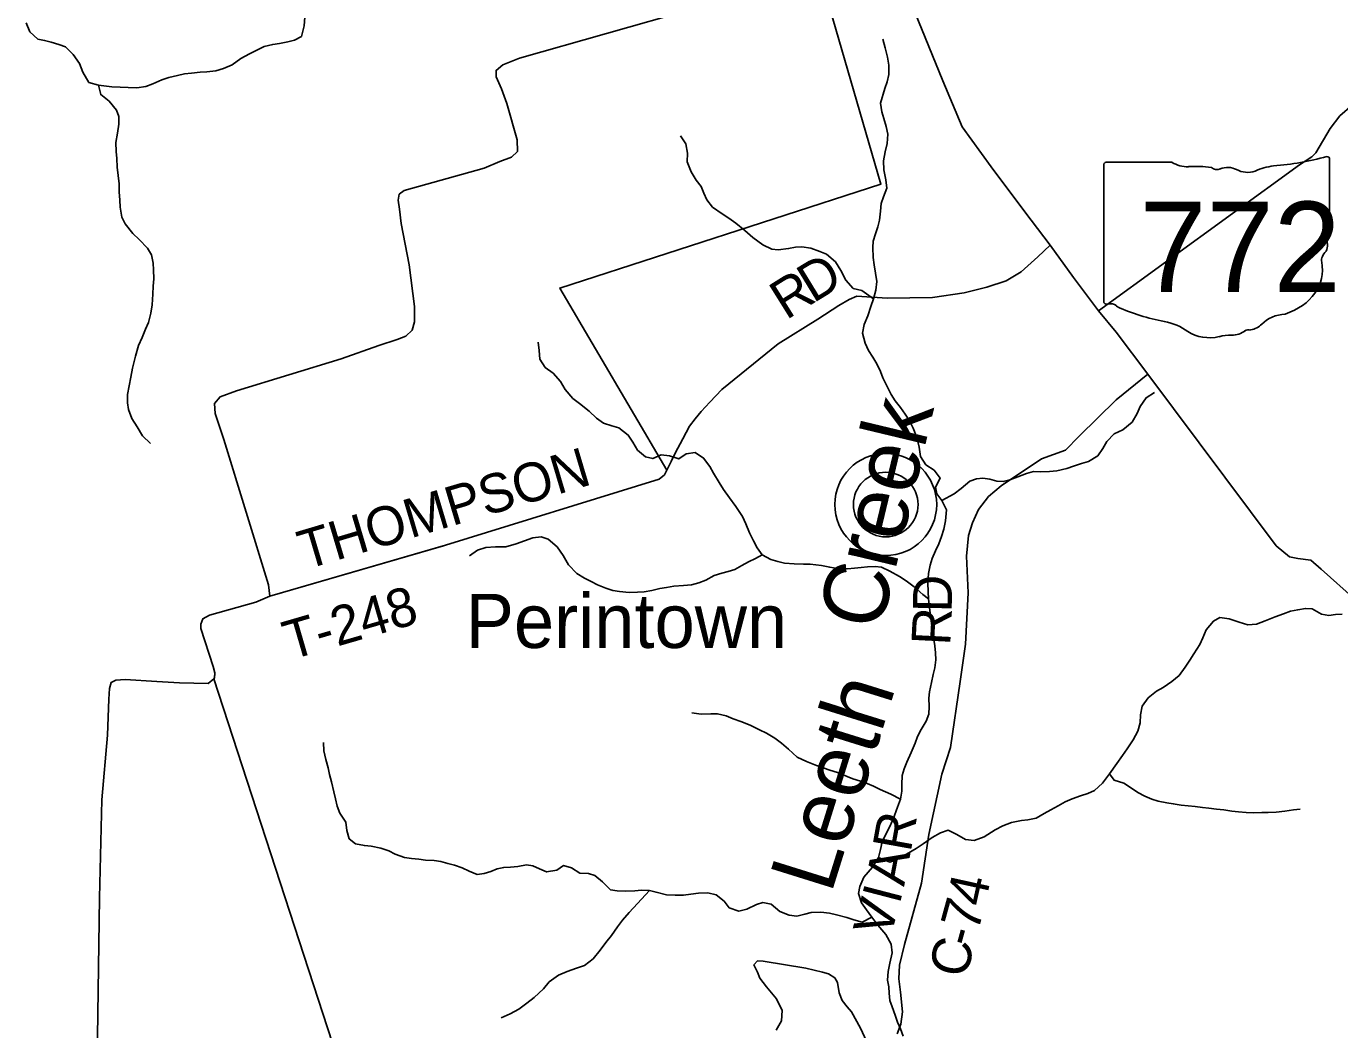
# Model space of a CAD drawing. Extents: x 1578669 to 1989827, y 208020 to 553079.
# Drawn here: x 1777507 to 1787639, y 411216 to 418953 of the extents above; entities that cross this region are included whole.
import ezdxf

# ---------------------------------------------------------------- set-up
doc = ezdxf.new("R2010")
doc.units = 0
for name, color, linetype in [('GM_X_County_Road', 7, 'Continuous'), ('GM_X_County_Road_Text', 7, 'Continuous'), ('GM_X_Minor_River', 7, 'Continuous'), ('GM_X_Minor_River_Text', 7, 'Continuous'), ('GM_X_State_Location', 7, 'Continuous'), ('GM_X_State_Route', 7, 'Continuous'), ('GM_X_State_Shield', 7, 'Continuous'), ('GM_X_Township', 7, 'Continuous'), ('GM_X_Township_Road', 7, 'Continuous'), ('GM_X_Township_Road_Text', 7, 'Continuous'), ('GM_X_Unincorporated', 7, 'Continuous'), ('GM_X_Unincorporated_Location', 7, 'Continuous'), ('GM_X_Unincorporated_Text', 7, 'Continuous')]:
    doc.layers.add(name, color=color, linetype=linetype)

msp = doc.modelspace()

# ---------------------------------------------------------------- linework, layer by layer
at = {"layer": 'GM_X_County_Road'}
for points in [[(1779386, 414559), (1779376, 414646), (1779032, 415766), (1778965, 415966), (1778958, 416044), (1779002, 416096), (1779128, 416141), (1779935, 416389), (1780226, 416492), (1780368, 416538), (1780434, 416564), (1780485, 416609), (1780501, 416675), (1780503, 416791), (1780460, 417114), (1780398, 417432), (1780387, 417542), (1780376, 417613), (1780384, 417657), (1780422, 417686), (1781039, 417858), (1781160, 417910), (1781250, 417943), (1781296, 417987), (1781293, 418077), (1781214, 418357), (1781174, 418471), (1781133, 418564), (1781131, 418612), (1781184, 418656), (1781312, 418706), (1782654, 419088)], [(1787760, 414529), (1787495, 414766), (1787416, 414837), (1787315, 414849), (1787251, 414863), (1787148, 414947), (1786158, 416269), (1785914, 416594), (1785779, 416758)], [(1784226, 411183), (1784253, 411259), (1784266, 411353), (1784251, 411504), (1784238, 411608), (1784244, 411714), (1784281, 411872), (1784414, 412346), (1784470, 412722), (1784571, 413186), (1784637, 413391), (1784712, 413900), (1784752, 414188), (1784774, 414584), (1784759, 414867), (1784775, 415027), (1784806, 415125), (1784853, 415227), (1784930, 415326), (1785028, 415409), (1785338, 415618), (1785523, 415685), (1785630, 415792), (1785914, 416073), (1786158, 416269)], [(1778961, 413962), (1778961, 413967), (1778950, 414016), (1778853, 414309), (1778853, 414343), (1778870, 414384), (1778920, 414413), (1779277, 414513), (1779386, 414559)], [(1778054, 410980), (1778071, 412232), (1778089, 412988), (1778134, 413488), (1778144, 413765), (1778150, 413846), (1778162, 413893), (1778198, 413912), (1778271, 413916), (1778514, 413900), (1778689, 413891), (1778911, 413884), (1778955, 413920), (1778960, 413929), (1778961, 413962)]]:
    msp.add_lwpolyline(points, dxfattribs=at)
at = {"layer": 'GM_X_Minor_River'}
for points in [[(1779229, 418741), (1779341, 418797), (1779409, 418813), (1779460, 418821), (1779526, 418833), (1779576, 418845), (1779630, 418875), (1779652, 418956), (1779656, 419022), (1779658, 419080), (1779646, 419148), (1779632, 419217), (1779620, 419275), (1779622, 419331), (1779638, 419391), (1779678, 419449), (1779746, 419510), (1779814, 419572), (1779852, 419634), (1779875, 419704)], [(1777507, 418978), (1777535, 418910), (1777597, 418853), (1777649, 418843), (1777699, 418831), (1777759, 418811), (1777809, 418793), (1777869, 418735), (1777919, 418665), (1777943, 418598), (1777991, 418520), (1778064, 418498), (1778168, 418486), (1778232, 418482), (1778292, 418480), (1778360, 418478), (1778430, 418488), (1778484, 418510), (1778554, 418540), (1778608, 418558), (1778674, 418574), (1778728, 418586), (1778781, 418592), (1778849, 418598), (1778899, 418602), (1778969, 418610), (1779029, 418626), (1779095, 418655), (1779161, 418703), (1779229, 418741)], [(1784116, 418853), (1784132, 418786), (1784150, 418714), (1784160, 418654), (1784160, 418582), (1784149, 418523), (1784129, 418473), (1784097, 418361), (1784107, 418293), (1784123, 418242), (1784141, 418180), (1784153, 418120), (1784149, 418050), (1784133, 417985), (1784119, 417915), (1784123, 417845), (1784139, 417769), (1784145, 417704), (1784121, 417638), (1784103, 417586), (1784097, 417528), (1784089, 417457), (1784077, 417405), (1784059, 417353), (1784041, 417297), (1784037, 417247), (1784039, 417170), (1784047, 417112), (1784057, 417048), (1784069, 416984), (1784062, 416919), (1784042, 416851), (1784022, 416791), (1783998, 416721), (1783972, 416652), (1783958, 416586), (1783978, 416508), (1784004, 416454), (1784038, 416402), (1784068, 416351), (1784098, 416291), (1784114, 416241), (1784150, 416169), (1784178, 416114), (1784210, 416064), (1784250, 416014), (1784286, 415962), (1784320, 415910), (1784350, 415855), (1784378, 415783), (1784396, 415707), (1784406, 415635), (1784446, 415572), (1784510, 415530), (1784558, 415468), (1784522, 415398), (1784530, 415348), (1784570, 415295), (1784606, 415225), (1784598, 415139), (1784584, 415075), (1784568, 415018), (1784546, 414962), (1784522, 414908), (1784496, 414848), (1784480, 414798), (1784468, 414733), (1784462, 414661), (1784464, 414593), (1784466, 414539), (1784474, 414470), (1784482, 414408), (1784498, 414292), (1784508, 414225), (1784516, 414175), (1784522, 414121), (1784524, 414067), (1784515, 414005), (1784503, 413954), (1784489, 413892), (1784475, 413822), (1784469, 413772), (1784473, 413709), (1784469, 413649), (1784449, 413595), (1784411, 413531), (1784383, 413477), (1784363, 413426), (1784333, 413354), (1784299, 413278), (1784279, 413226), (1784265, 413176), (1784261, 413107), (1784261, 413055), (1784251, 412993), (1784229, 412931), (1784194, 412840), (1784160, 412766), (1784134, 412714), (1784110, 412664), (1784096, 412605)], [(1778064, 418498), (1778082, 418426), (1778146, 418376), (1778204, 418307), (1778220, 418257), (1778222, 418199), (1778212, 418129), (1778199, 418056), (1778201, 417986), (1778205, 417932), (1778209, 417866), (1778215, 417802), (1778223, 417737), (1778225, 417677), (1778229, 417611), (1778231, 417557), (1778245, 417482), (1778269, 417430), (1778329, 417356), (1778379, 417308), (1778443, 417241), (1778473, 417191), (1778487, 417127), (1778489, 417075), (1778491, 417005), (1778487, 416950), (1778483, 416888), (1778479, 416804), (1778469, 416740), (1778451, 416669), (1778427, 416617), (1778401, 416553), (1778373, 416491), (1778349, 416408), (1778327, 416316), (1778313, 416246), (1778289, 416113), (1778287, 416049), (1778296, 415997), (1778322, 415929), (1778363, 415864), (1778403, 415796), (1778465, 415736)], [(1784042, 416851), (1783954, 416915), (1783886, 416932), (1783830, 416994), (1783792, 417070), (1783750, 417136), (1783680, 417195), (1783630, 417217), (1783560, 417241), (1783490, 417251), (1783440, 417249), (1783388, 417239), (1783308, 417229), (1783258, 417235), (1783190, 417267), (1783113, 417325), (1783049, 417377), (1782981, 417434), (1782927, 417474), (1782875, 417506), (1782801, 417558), (1782757, 417614), (1782735, 417666), (1782713, 417717), (1782675, 417767), (1782637, 417831), (1782605, 417907), (1782609, 417974), (1782595, 418046), (1782553, 418108)], [(1784466, 414539), (1784422, 414571), (1784356, 414631), (1784294, 414677), (1784244, 414711), (1784169, 414751), (1784105, 414782), (1784055, 414788), (1783997, 414784), (1783947, 414780), (1783897, 414774), (1783841, 414770), (1783763, 414772), (1783705, 414782), (1783641, 414794), (1783553, 414804), (1783503, 414804), (1783431, 414808), (1783356, 414814), (1783304, 414826), (1783252, 414842), (1783184, 414876), (1783146, 414930), (1783116, 414986), (1783086, 415047), (1783058, 415115), (1783032, 415173), (1782982, 415249), (1782932, 415316), (1782886, 415382), (1782852, 415436), (1782808, 415508), (1782780, 415559), (1782732, 415623), (1782668, 415665), (1782598, 415655), (1782540, 415617), (1782470, 415641), (1782404, 415647), (1782340, 415619), (1782283, 415633), (1782223, 415685), (1782187, 415745), (1782151, 415800), (1782079, 415856), (1782025, 415872), (1781959, 415892), (1781907, 415930), (1781849, 415984), (1781775, 416045), (1781723, 416083), (1781663, 416153), (1781629, 416213), (1781571, 416277), (1781511, 416322), (1781469, 416386), (1781463, 416454), (1781457, 416518)], [(1784570, 415295), (1784666, 415348), (1784719, 415388), (1784787, 415446), (1784837, 415464), (1784887, 415468), (1784939, 415460), (1784993, 415446), (1785043, 415442), (1785095, 415456), (1785155, 415478), (1785223, 415504), (1785277, 415520), (1785329, 415518), (1785401, 415520), (1785458, 415526), (1785534, 415544), (1785586, 415560), (1785648, 415582), (1785700, 415598), (1785772, 415640), (1785812, 415697), (1785842, 415751), (1785898, 415811), (1785966, 415841), (1786037, 415901), (1786077, 415968), (1786101, 416022), (1786145, 416088), (1786211, 416128)], [(1783184, 414876), (1783132, 414848), (1783078, 414822), (1783026, 414796), (1782972, 414764), (1782922, 414748), (1782872, 414736), (1782814, 414717), (1782750, 414683), (1782695, 414661), (1782639, 414645), (1782577, 414641), (1782503, 414635), (1782445, 414625), (1782395, 414617), (1782333, 414603), (1782273, 414593), (1782221, 414589), (1782157, 414587), (1782083, 414595), (1782031, 414601), (1781977, 414619), (1781914, 414647), (1781864, 414671), (1781814, 414698), (1781754, 414734), (1781690, 414800), (1781648, 414872), (1781602, 414938), (1781534, 414999), (1781480, 415015), (1781414, 415009), (1781286, 414961), (1781206, 414939), (1781126, 414939), (1781053, 414935), (1780989, 414914), (1780925, 414870)], [(1784082, 412543), (1784170, 412507), (1784224, 412529), (1784298, 412569), (1784373, 412613), (1784425, 412648), (1784495, 412698), (1784559, 412734), (1784619, 412754), (1784685, 412722), (1784753, 412682), (1784819, 412674), (1784897, 412704), (1784981, 412756), (1785040, 412788), (1785106, 412814), (1785184, 412828), (1785234, 412834), (1785298, 412848), (1785360, 412882), (1785410, 412912), (1785468, 412942), (1785520, 412973), (1785574, 412997), (1785640, 413019), (1785697, 413037), (1785747, 413061), (1785809, 413117), (1785863, 413189), (1785919, 413268), (1785963, 413330), (1785999, 413382), (1786045, 413452), (1786081, 413517), (1786101, 413583), (1786103, 413643), (1786115, 413711), (1786162, 413775), (1786226, 413826), (1786278, 413854), (1786344, 413900), (1786400, 413946), (1786448, 414012), (1786482, 414064), (1786514, 414115), (1786560, 414187), (1786584, 414237), (1786610, 414299), (1786665, 414366), (1786715, 414394), (1786787, 414384), (1786863, 414358), (1786931, 414337), (1786997, 414343), (1787063, 414368), (1787141, 414398), (1787205, 414422), (1787259, 414442), (1787315, 414454), (1787375, 414464), (1787426, 414462), (1787498, 414420), (1787556, 414410), (1787606, 414418), (1787658, 414420)], [(1784251, 412993), (1784177, 413033), (1784094, 413069), (1784044, 413093), (1783994, 413115), (1783942, 413131), (1783884, 413149), (1783764, 413198), (1783706, 413216), (1783654, 413236), (1783602, 413254), (1783526, 413284), (1783454, 413318), (1783388, 413380), (1783334, 413425), (1783282, 413463), (1783218, 413501), (1783163, 413529), (1783091, 413563), (1783019, 413593), (1782961, 413613), (1782907, 413635), (1782839, 413650), (1782787, 413652), (1782713, 413648), (1782641, 413658)], [(1784030, 412084), (1783956, 412045), (1783890, 412063), (1783838, 412080), (1783757, 412102), (1783703, 412114), (1783637, 412122), (1783563, 412120), (1783513, 412106), (1783451, 412092), (1783391, 412098), (1783321, 412128), (1783253, 412184), (1783189, 412196), (1783139, 412182), (1783065, 412146), (1783003, 412130), (1782930, 412156), (1782892, 412206), (1782830, 412256), (1782766, 412270), (1782694, 412268), (1782634, 412260), (1782578, 412254), (1782514, 412252), (1782446, 412256), (1782366, 412276), (1782316, 412289), (1782252, 412291), (1782202, 412287), (1782131, 412283), (1782065, 412287), (1782015, 412295), (1781951, 412355), (1781893, 412405), (1781843, 412421), (1781777, 412423), (1781713, 412463), (1781651, 412481), (1781601, 412447), (1781521, 412433), (1781467, 412455), (1781415, 412479), (1781365, 412487), (1781298, 412473), (1781242, 412469), (1781190, 412467), (1781140, 412455), (1781090, 412435), (1781040, 412419), (1780986, 412413), (1780924, 412437), (1780870, 412463), (1780810, 412485), (1780760, 412498), (1780706, 412512), (1780654, 412520), (1780586, 412524), (1780536, 412530), (1780479, 412536), (1780425, 412544), (1780353, 412570), (1780303, 412594), (1780243, 412616), (1780167, 412630), (1780115, 412636), (1780047, 412650), (1779997, 412688), (1779981, 412753), (1779973, 412815), (1779925, 412885), (1779905, 412939), (1779893, 412996), (1779879, 413050), (1779861, 413126), (1779847, 413184), (1779835, 413236), (1779817, 413299), (1779803, 413367), (1779799, 413431)], [(1785863, 413189), (1785899, 413141), (1785973, 413117), (1786025, 413083), (1786083, 413045), (1786135, 413017), (1786189, 412993), (1786239, 412978), (1786305, 412966), (1786355, 412958), (1786415, 412948), (1786471, 412942), (1786524, 412936), (1786580, 412930), (1786630, 412924), (1786688, 412916), (1786744, 412910), (1786806, 412902), (1786858, 412896), (1786918, 412890), (1786976, 412888), (1787038, 412890), (1787088, 412890), (1787150, 412892), (1787216, 412900), (1787283, 412910), (1787335, 412916)], [(1784096, 412605), (1784082, 412543), (1784034, 412469), (1783968, 412393), (1783938, 412320), (1783928, 412266), (1783950, 412194), (1783988, 412140), (1784030, 412084), (1784076, 412021), (1784138, 411949), (1784178, 411875), (1784186, 411808), (1784168, 411730), (1784156, 411664), (1784152, 411598), (1784160, 411547), (1784164, 411497), (1784170, 411441), (1784186, 411391), (1784210, 411329), (1784228, 411274), (1784250, 411222), (1784272, 411166)], [(1782316, 412289), (1782222, 412188), (1782159, 412120), (1782107, 412060), (1782069, 412010), (1782021, 411943), (1781979, 411889), (1781935, 411829), (1781881, 411763), (1781813, 411712), (1781751, 411690), (1781679, 411664), (1781612, 411636), (1781540, 411584), (1781496, 411532), (1781424, 411464), (1781368, 411421), (1781306, 411375), (1781240, 411339), (1781170, 411307)]]:
    msp.add_lwpolyline(points, dxfattribs=at)
at = {"layer": 'GM_X_State_Route'}
msp.add_lwpolyline([(1790561, 419210), (1788176, 418759), (1788148, 418753), (1788104, 418743), (1788064, 418702), (1787851, 418458), (1787785, 418384), (1787734, 418345), (1787639, 418261), (1787565, 418164), (1787455, 417976), (1787424, 417947), (1787330, 417885), (1785779, 416758), (1785585, 417015), (1785405, 417266), (1785209, 417522), (1784951, 417870), (1784726, 418178), (1784577, 418533), (1784362, 419061)], dxfattribs=at)
at = {"layer": 'GM_X_State_Shield'}
for p, q in [((1785820, 417886), (1785820, 416829)), ((1786347, 417904), (1785837, 417904)), ((1787560, 417377), (1787560, 417930)), ((1787560, 417377), (1787560, 417377))]:
    msp.add_line(p, q, dxfattribs=at)
for centre, major_axis, start_param, end_param in [((1785840, 417888), (20.2, 0), 1.712693, 3.28349), ((1786468, 418026), (196, 0), 4.042523, 4.731795), ((1786533, 417311), (702, 0), 1.404758, 1.657858), ((1786693, 417893), (56.4, 0), 3.836095, 5.185415), ((1786775, 417771), (117, 0), 0.950623, 2.079405), ((1787176, 417581), (371, 0), 1.699011, 2.107814), ((1786941, 419344), (1845, 0), 4.814394, 5.042369), ((1787541, 417932), (19.4, 0), 6.141152, 7.989035), ((1786927, 417939), (141, 0), 4.081561, 5.145723), ((1787556, 417337), (30, 0), 1.883978, 3.671073), ((1787540, 417375), (20.7, 0), 5.05454, 6.418171), ((1787365, 417267), (180, 0), 5.934695, 6.695948), ((1787630, 417146), (131, 0), 2.387724, 3.262537), ((1787044, 417076), (462, 0), 5.101752, 6.440018), ((1785840, 416827), (20.3, 0), 3.00124, 4.508301), ((1785843, 416935), (155, 0), 4.665946, 4.897461), ((1785875, 416768), (56, 0), 0.519207, 1.627899), ((1786582, 417717), (1333, 0), 4.195997, 4.488961), ((1786184, 416354), (417, 0), 0.823519, 1.323587), ((1786918, 416727), (149, 0), 4.937069, 5.64225), ((1787239, 416532), (253, 0), 1.647645, 2.488434), ((1786635, 416763), (265, 0), 4.026481, 4.996735), ((1786788, 416397), (217, 0), 1.495662, 1.94098), ((1786808, 416684), (141, 0), 4.691044, 5.507374), ((1786935, 416581), (39.7, 0), 1.147584, 2.315152)]:
    msp.add_ellipse(centre, major_axis=major_axis, ratio=0.8, start_param=start_param, end_param=end_param, dxfattribs=at)
at = {"layer": 'GM_X_Township'}
for points in [[(1783614, 419410), (1784100, 417736), (1781622, 416934), (1782448, 415530), (1782431, 415495), (1782390, 415460), (1780741, 414951), (1779386, 414559), (1779277, 414513), (1778920, 414413), (1778870, 414384), (1778853, 414343), (1778853, 414309), (1778950, 414016), (1778961, 413967), (1778960, 413929), (1778955, 413920), (1780089, 410441), (1780555, 409135), (1780567, 409103), (1785492, 398667)], [(1785492, 398667), (1780567, 409103), (1780555, 409135), (1780089, 410441), (1778955, 413920), (1778960, 413929), (1778961, 413967), (1778950, 414016), (1778853, 414309), (1778853, 414343), (1778870, 414384), (1778920, 414413), (1779277, 414513), (1779386, 414559), (1780741, 414951), (1782390, 415460), (1782431, 415495), (1782448, 415530), (1781622, 416934), (1784100, 417736), (1783614, 419410)]]:
    msp.add_lwpolyline(points, dxfattribs=at)
at = {"layer": 'GM_X_Township_Road'}
for points in [[(1782481, 415597), (1782512, 415660), (1782572, 415771), (1782624, 415869), (1782666, 415925), (1782714, 415983), (1782779, 416054), (1782872, 416153), (1783307, 416505), (1783613, 416694), (1783775, 416799), (1783856, 416846), (1783914, 416871), (1784147, 416857), (1784499, 416861), (1784743, 416898), (1784917, 416940), (1785065, 416989), (1785182, 417059), (1785311, 417174), (1785405, 417266)], [(1780725, 414946), (1780741, 414951), (1782390, 415460), (1782431, 415495), (1782448, 415530), (1782481, 415597)], [(1779386, 414559), (1780725, 414946)], [(1783291, 411213), (1783332, 411285), (1783339, 411363), (1783294, 411454), (1783217, 411547), (1783167, 411614), (1783148, 411660), (1783120, 411717), (1783149, 411746), (1783191, 411744), (1783522, 411690), (1783650, 411660), (1783696, 411646), (1783744, 411617), (1783765, 411579), (1783778, 411500), (1783802, 411442), (1783839, 411391), (1783873, 411353), (1783942, 411228), (1783989, 411127)]]:
    msp.add_lwpolyline(points, dxfattribs=at)
at = {"layer": 'GM_X_Unincorporated'}
for radius in [393, 249]:
    msp.add_circle((1784137, 415265), radius, dxfattribs=at)
at = {"layer": 'GM_X_Unincorporated_Location'}
msp.add_line((1784137, 415265), (1784137, 415265), dxfattribs=at)

# ---------------------------------------------------------------- texts
at = {"layer": 'GM_X_County_Road_Text'}
for s, rotation, p in [('D', 89.1924, (1784646, 414432)), ('R', 87.1027, (1784634, 414174)), ('R', 79.7964, (1784329, 412578)), ('A', 79.1258, (1784278, 412315)), ('4', 77.5821, (1784899, 412155)), ('I', 75.4397, (1784243, 412175)), ('V', 74.611, (1784171, 411916)), ('7', 74.6564, (1784846, 411960)), ('-', 74.521, (1784813, 411841)), ('C', 77.0656, (1784759, 411604))]:
    msp.add_text(s, height=300, rotation=rotation, dxfattribs=at).set_placement(p)
at = {"layer": 'GM_X_Minor_River_Text'}
for s, height, rotation, p in [('Creek', 500.1, 76.5305, (1784096, 414277)), ('Leeth', 500, 72.666, (1783715, 412255))]:
    msp.add_text(s, height=height, rotation=rotation, dxfattribs=at).set_placement(p)
at = {"layer": 'GM_X_State_Location'}
for s in ['s', 'r']:
    msp.add_text(s, height=1, dxfattribs=at).set_placement((1786671, 417287))
msp.add_text('772', height=1, rotation=0, dxfattribs=at).set_placement((1786318, 417214))
at = {"layer": 'GM_X_State_Shield'}
msp.add_text('772', height=696.1, dxfattribs=at).set_placement((1786094, 416904))
at = {"layer": 'GM_X_Township_Road_Text'}
for s, rotation, p in [('D', 31.398, (1783577, 416814)), ('R', 32.0033, (1783369, 416684)), ('THOMPSON', 16.5925, (1779659, 414761)), ('T-248', 16.2148, (1779542, 414064))]:
    msp.add_text(s, height=300, rotation=rotation, dxfattribs=at).set_placement(p)
at = {"layer": 'GM_X_Unincorporated_Text'}
msp.add_text('Perintown', height=417, rotation=0, dxfattribs=at).set_placement((1780897, 414159))

doc.saveas('drawing.dxf')
